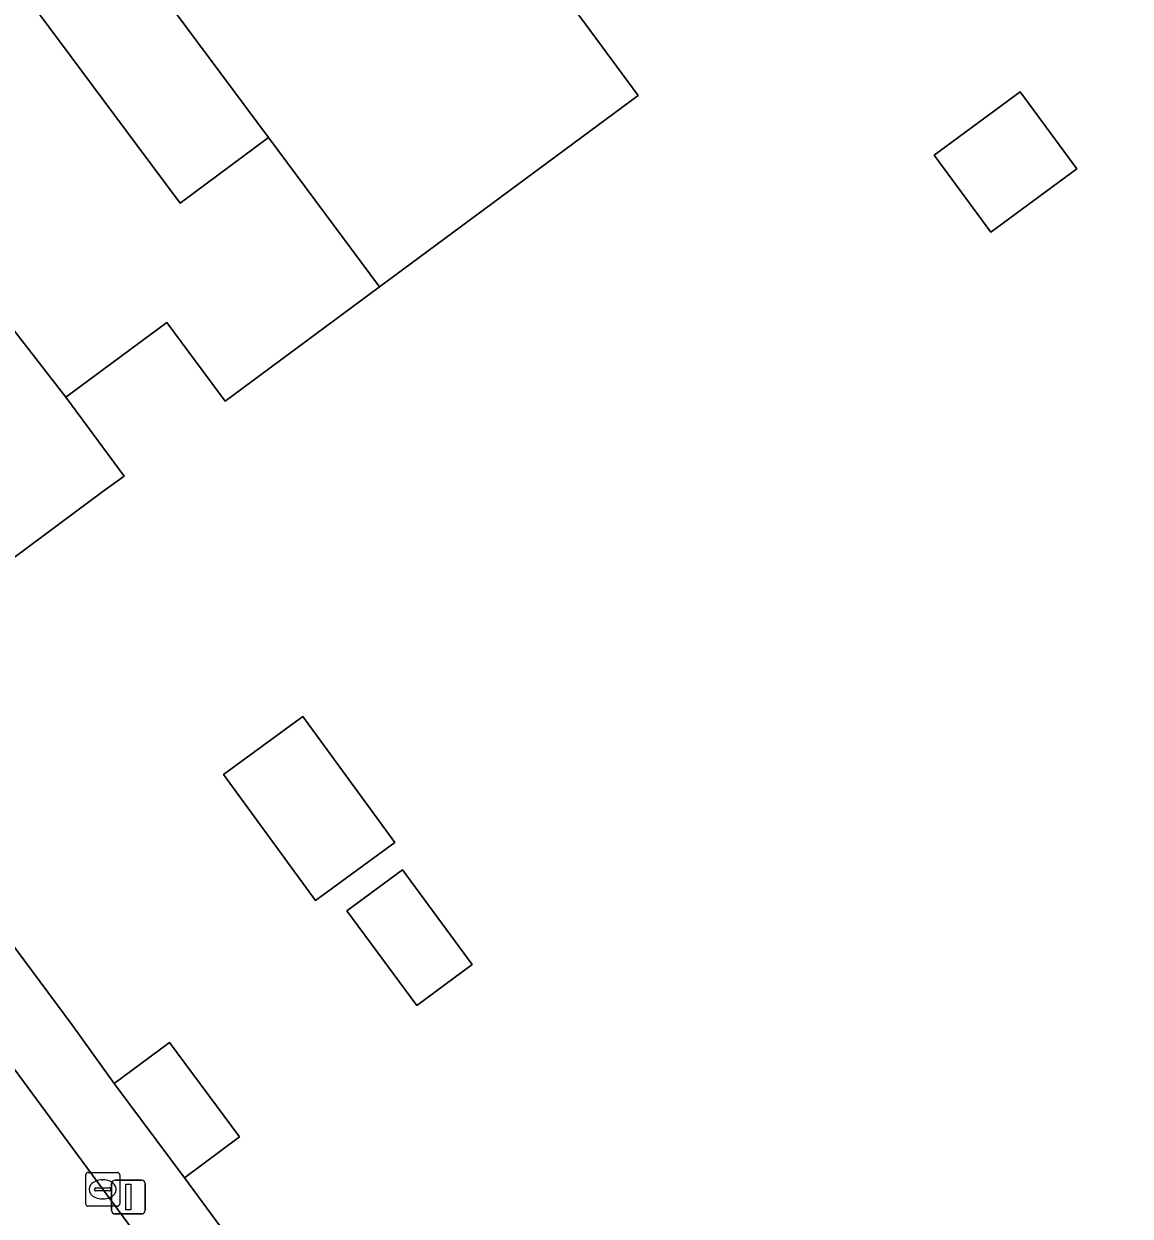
# Model space of a CAD drawing. Extents: x 163426 to 164192, y 380329 to 381641.
# Drawn here: x 163896.61 to 163929.25, y 381091.39 to 381126.58 of the extents above; entities that cross this region are included whole.
import ezdxf

# ---------------------------------------------------------------- set-up
doc = ezdxf.new("R2010")
doc.units = 0
for name, color, linetype in [('IMGEO_Erf', 7, 'Continuous'), ('IMGEO_Fietspad_open', 7, 'Continuous'), ('IMGEO_Kolk', 7, 'Continuous'), ('IMGEO_Lichtmast', 7, 'Continuous'), ('IMGEO_Muur', 7, 'Continuous'), ('IMGEO_Pand', 7, 'Continuous'), ('IMGEO_Voetpad_open', 7, 'Continuous')]:
    doc.layers.add(name, color=color, linetype=linetype)

msp = doc.modelspace()

# ---------------------------------------------------------------- linework, layer by layer
at = {"layer": 'IMGEO_Erf'}
for points in [[(163882.295, 381118.226), (163898.019, 381097.05), (163899.274, 381095.308), (163900.905, 381096.518), (163902.973, 381093.731), (163901.342, 381092.521), (163917.592, 381070.453), (163952.531, 381076.448), (163942.036, 381199.692)], [(163896.685, 381127.394), (163899.951, 381122.993), (163901.215, 381121.29), (163903.828, 381123.229), (163899.295, 381129.331)], [(163913.008, 381126.795), (163914.73, 381124.47), (163907.102, 381118.82), (163902.545, 381115.445), (163900.823, 381117.77), (163897.841, 381115.561), (163899.563, 381113.236), (163898.98, 381112.804), (163894.961, 381109.828)]]:
    msp.add_lwpolyline(points, dxfattribs=at)
for points in [[(163926.003, 381124.574), (163927.676, 381122.3), (163925.138, 381120.435), (163923.466, 381122.709)], [(163907.553, 381102.419), (163905.209, 381100.711), (163902.5, 381104.428), (163904.843, 381106.137)], [(163909.832, 381098.821), (163908.202, 381097.611), (163906.134, 381100.398), (163907.775, 381101.616)]]:
    msp.add_lwpolyline(points, close=True, dxfattribs=at)
at = {"layer": 'IMGEO_Fietspad_open'}
msp.add_lwpolyline([(163920.063, 381063.521), (163916.003, 381069.011), (163879.294, 381118.846)], dxfattribs=at)
at = {"layer": 'IMGEO_Kolk'}
for p, q in [((163898.433, 381091.755), (163898.433, 381092.607)), ((163898.508, 381092.681), (163899.36, 381092.681)), ((163899.434, 381092.607), (163899.434, 381091.755)), ((163898.735, 381092.224), (163899.133, 381092.224)), ((163898.921, 381092.461), (163898.946, 381092.461)), ((163898.692, 381092.175), (163898.692, 381092.187)), ((163899.13, 381092.138), (163898.732, 381092.138)), ((163898.944, 381091.901), (163898.919, 381091.901)), ((163899.176, 381092.187), (163899.176, 381092.175)), ((163899.36, 381091.681), (163898.508, 381091.681))]:
    msp.add_line(p, q, dxfattribs=at)
for points in [[(163898.433, 381091.755), (163898.433, 381092.607)], [(163898.508, 381092.681), (163899.36, 381092.681)], [(163899.434, 381092.607), (163899.434, 381091.755)], [(163899.36, 381091.681), (163898.508, 381091.681)]]:
    msp.add_lwpolyline(points, dxfattribs=at)
for centre, radius, start, end in [((163898.51, 381092.605), 0.0765, 91.552, 178.448), ((163898.51, 381092.605), 0.0765, 91.552, 178.448), ((163899.358, 381092.605), 0.0765, 1.552, 88.448), ((163899.358, 381092.605), 0.0765, 1.552, 88.448), ((163898.732, 381092.184), 0.0403, 85.8775, 175.7526), ((163899.137, 381092.186), 0.0386, 1.7309, 96.639), ((163898.729, 381092.174), 0.0366, 178.938, 274.7102), ((163899.133, 381092.181), 0.043, 264.8664, 352.4533), ((163898.51, 381091.757), 0.0765, 181.552, 268.448), ((163898.51, 381091.757), 0.0765, 181.552, 268.448), ((163899.358, 381091.757), 0.0765, 271.552, 358.448), ((163899.358, 381091.757), 0.0765, 271.552, 358.448)]:
    msp.add_arc(centre, radius, start, end, dxfattribs=at)
for centre, major_axis, ratio, start_param, end_param in [((163898.92, 381092.181), (-0.387, 0.002), 0.722429, 4.712389, 7.853982), ((163898.945, 381092.181), (-0.39, 0.002), 0.717154, 1.570796, 4.712389)]:
    msp.add_ellipse(centre, major_axis=major_axis, ratio=ratio, start_param=start_param, end_param=end_param, dxfattribs=at)
at = {"layer": 'IMGEO_Lichtmast'}
for p, q in [((163899.197, 381091.554), (163899.197, 381092.354)), ((163899.197, 381092.354), (163899.197, 381091.554)), ((163899.297, 381092.454), (163900.087, 381092.454)), ((163900.087, 381092.454), (163899.297, 381092.454)), ((163900.187, 381092.354), (163900.187, 381091.554)), ((163900.187, 381091.554), (163900.187, 381092.354)), ((163900.087, 381091.454), (163899.297, 381091.454)), ((163899.297, 381091.454), (163900.087, 381091.454))]:
    msp.add_line(p, q, dxfattribs=at)
msp.add_lwpolyline([(163899.617, 381092.329), (163899.767, 381092.329), (163899.767, 381091.579), (163899.617, 381091.579), (163899.617, 381092.329)], dxfattribs=at)
for centre, start, end in [((163899.297, 381092.354), 90, 180), ((163899.297, 381092.354), 90, 180), ((163900.087, 381092.354), 0, 90), ((163900.087, 381092.354), 360, 90), ((163899.297, 381091.554), 180, 270), ((163899.297, 381091.554), 180, 270), ((163900.087, 381091.554), 270, 0), ((163900.087, 381091.554), 270, 0)]:
    msp.add_arc(centre, 0.1, start, end, dxfattribs=at)
at = {"layer": 'IMGEO_Muur'}
for points in [[(163899.274, 381095.308), (163898.019, 381097.05)], [(163917.592, 381070.453), (163901.342, 381092.521)]]:
    msp.add_lwpolyline(points, dxfattribs=at)
at = {"layer": 'IMGEO_Pand'}
for points in [[(163907.537, 381128.624), (163904.279, 381133.006), (163903.797, 381132.65), (163903.374, 381133.22), (163900.854, 381131.347), (163901.27, 381130.787), (163899.295, 381129.331), (163903.828, 381123.229), (163907.102, 381118.82), (163914.73, 381124.47), (163913.008, 381126.795), (163911.457, 381128.826), (163908.835, 381126.878)], [(163899.951, 381122.993), (163896.685, 381127.394), (163896.203, 381127.038), (163895.78, 381127.608), (163893.26, 381125.735), (163893.678, 381125.171), (163891.703, 381123.71), (163894.963, 381119.295), (163896.246, 381117.63), (163897.841, 381115.561), (163900.823, 381117.77), (163902.545, 381115.445), (163907.102, 381118.82), (163903.828, 381123.229), (163901.215, 381121.29)], [(163923.466, 381122.709), (163925.138, 381120.435), (163927.676, 381122.3), (163926.003, 381124.574)], [(163892.35, 381117.365), (163889.096, 381121.772), (163888.614, 381121.416), (163888.191, 381121.986), (163885.671, 381120.113), (163886.088, 381119.551), (163884.102, 381118.084), (163890.183, 381109.877), (163893.245, 381112.145), (163894.961, 381109.828), (163898.98, 381112.804), (163899.563, 381113.236), (163897.841, 381115.561), (163896.246, 381117.63), (163893.598, 381115.675)], [(163904.843, 381106.137), (163902.5, 381104.428), (163905.209, 381100.711), (163907.553, 381102.419)], [(163908.202, 381097.611), (163909.832, 381098.821), (163907.775, 381101.616), (163906.134, 381100.398)], [(163899.274, 381095.308), (163901.342, 381092.521), (163902.973, 381093.731), (163900.905, 381096.518)]]:
    msp.add_lwpolyline(points, close=True, dxfattribs=at)
at = {"layer": 'IMGEO_Voetpad_open'}
for points in [[(163882.189, 381120.998), (163879.294, 381118.846), (163916.003, 381069.011), (163920.063, 381063.521)], [(163952.882, 381069.081), (163952.994, 381069.1), (163954.955, 381069.405), (163952.531, 381076.448), (163917.592, 381070.453), (163901.342, 381092.521), (163899.274, 381095.308), (163898.019, 381097.05), (163882.295, 381118.226)]]:
    msp.add_lwpolyline(points, dxfattribs=at)

doc.saveas('drawing.dxf')
